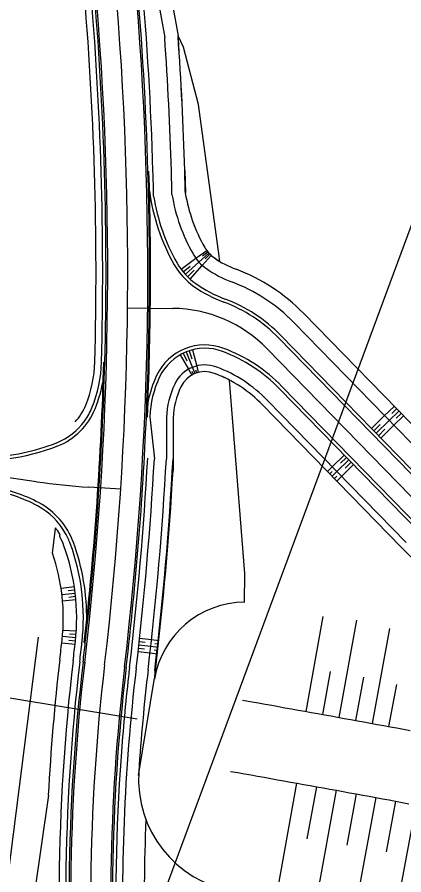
# Model space of a CAD drawing. Extents: x -552278 to -547230, y -1151007 to -1148251.
# Drawn here: x -551216 to -551158.2, y -1148717.6 to -1148589.3 of the extents above; entities that cross this region are included whole.
import ezdxf

# ---------------------------------------------------------------- set-up
doc = ezdxf.new("R2010")
doc.units = 0
doc.layers.add('u_trat navrh', color=7, linetype='Continuous')
doc.layers.add('x_ram1', color=7, linetype='Continuous')

msp = doc.modelspace()

# ---------------------------------------------------------------- linework, layer by layer
at = {"layer": 'u_trat navrh'}
for p, q in [((-551194.22, -1148579.53), (-551191.95, -1148592.13)), ((-551195.24, -1148585.15), (-551193.93, -1148592.37)), ((-551196.44, -1148612.4), (-551196.29, -1148612.39)), ((-551189.27, -1148625.4), (-551187.66, -1148624.22)), ((-551188.82, -1148625.95), (-551187.34, -1148624.61)), ((-551188.28, -1148625.05), (-551187.51, -1148624.42)), ((-551191.49, -1148627.03), (-551189.27, -1148625.4)), ((-551188.32, -1148626.45), (-551186.99, -1148624.96)), ((-551187.87, -1148625.5), (-551187.17, -1148624.79)), ((-551191.18, -1148627.43), (-551190.12, -1148626.55)), ((-551190.86, -1148627.8), (-551188.82, -1148625.95)), ((-551190.51, -1148628.16), (-551189.54, -1148627.19)), ((-551190.14, -1148628.51), (-551188.32, -1148626.45)), ((-551199.5, -1148632.81), (-551192.73, -1148632.89)), ((-551173.17, -1148633.62), (-551148.56, -1148658.89)), ((-551174.61, -1148635.02), (-551149.99, -1148660.28)), ((-551176.94, -1148637.29), (-551152.32, -1148662.55)), ((-551176.58, -1148636.94), (-551151.96, -1148662.2)), ((-551191.63, -1148639.83), (-551190.4, -1148642)), ((-551191.19, -1148639.6), (-551190.65, -1148640.72)), ((-551190.73, -1148639.4), (-551189.42, -1148642.64)), ((-551190.26, -1148639.22), (-551189.87, -1148640.41)), ((-551189.78, -1148639.08), (-551189.16, -1148641.51)), ((-551178.62, -1148638.93), (-551154, -1148664.19)), ((-551203.05, -1148640.93), (-551202.9, -1148640.93)), ((-551190.4, -1148642), (-551189.9, -1148642.87)), ((-551189.88, -1148642.3), (-551189.67, -1148642.75)), ((-551189.33, -1148642.08), (-551189.17, -1148642.55)), ((-551189.16, -1148641.51), (-551188.92, -1148642.48)), ((-551176.76, -1148644.91), (-551156.04, -1148666.18)), ((-551176.41, -1148644.57), (-551155.69, -1148665.83)), ((-551179.27, -1148647.36), (-551158.55, -1148668.62)), ((-551178.55, -1148646.66), (-551157.83, -1148667.92)), ((-551161.05, -1148648.93), (-551159.62, -1148647.54)), ((-551163.02, -1148650.85), (-551161.05, -1148648.93)), ((-551160.35, -1148649.65), (-551158.92, -1148648.25)), ((-551159.98, -1148648.59), (-551159.27, -1148647.9)), ((-551159.65, -1148650.37), (-551158.22, -1148648.97)), ((-551159.29, -1148649.31), (-551158.57, -1148648.61)), ((-551196.68, -1148649.09), (-551196.53, -1148649.1)), ((-551196.18, -1148649.11), (-551195.49, -1148655.37)), ((-551193.69, -1148649.22), (-551193.69, -1148655.37)), ((-551192.69, -1148649.26), (-551192.69, -1148657.12)), ((-551162.67, -1148651.21), (-551161.69, -1148650.25)), ((-551162.32, -1148651.57), (-551160.35, -1148649.65)), ((-551161.97, -1148651.93), (-551160.99, -1148650.97)), ((-551161.62, -1148652.29), (-551159.65, -1148650.37)), ((-551167.1, -1148654.83), (-551168.89, -1148656.58)), ((-551166.75, -1148655.19), (-551167.65, -1148656.06)), ((-551168.89, -1148656.58), (-551169.61, -1148657.27)), ((-551166.4, -1148655.55), (-551168.19, -1148657.29)), ((-551165.71, -1148656.26), (-551167.5, -1148658.01)), ((-551166.05, -1148655.91), (-551166.95, -1148656.78)), ((-551168.9, -1148657.28), (-551169.26, -1148657.63)), ((-551168.19, -1148657.29), (-551168.91, -1148657.99)), ((-551168.2, -1148658), (-551168.56, -1148658.35)), ((-551167.5, -1148658.01), (-551168.21, -1148658.71)), ((-551210.33, -1148666.2), (-551210.29, -1148665.7)), ((-551210.75, -1148669.5), (-551210.33, -1148666.2)), ((-551207.46, -1148674.52), (-551209.44, -1148674.81)), ((-551207.33, -1148675.51), (-551209.31, -1148675.74)), ((-551207.39, -1148675.01), (-551208.38, -1148675.14)), ((-551207.23, -1148676.5), (-551209.22, -1148676.67)), ((-551207.27, -1148676), (-551208.27, -1148676.11)), ((-551172.78, -1148693.18), (-551170.22, -1148678.96)), ((-551167.82, -1148694.07), (-551165.18, -1148679.53)), ((-551207.18, -1148681.18), (-551209.17, -1148681.05)), ((-551162.87, -1148694.98), (-551160.26, -1148680.78)), ((-551207.26, -1148682.17), (-551209.25, -1148681.99)), ((-551207.21, -1148681.68), (-551208.21, -1148681.6)), ((-551197.7, -1148682.23), (-551195.91, -1148682.43)), ((-551207.36, -1148683.17), (-551209.35, -1148682.94)), ((-551207.31, -1148682.67), (-551208.3, -1148682.56)), ((-551205.97, -1148682.86), (-551205.82, -1148682.88)), ((-551197.81, -1148683.22), (-551196.02, -1148683.42)), ((-551197.75, -1148682.73), (-551196.86, -1148682.83)), ((-551196.02, -1148683.42), (-551194.93, -1148683.55)), ((-551195.91, -1148682.43), (-551194.82, -1148682.55)), ((-551195.42, -1148682.99), (-551194.87, -1148683.05)), ((-551197.92, -1148684.22), (-551196.13, -1148684.42)), ((-551197.86, -1148683.72), (-551196.97, -1148683.82)), ((-551196.13, -1148684.42), (-551195.04, -1148684.54)), ((-551195.53, -1148683.98), (-551194.98, -1148684.05)), ((-551170.3, -1148693.62), (-551169.14, -1148687.2)), ((-551197.85, -1148702.74), (-551195.46, -1148688.18)), ((-551165.35, -1148694.52), (-551164.17, -1148688.06)), ((-551160.4, -1148695.43), (-551159.23, -1148689.12)), ((-551222.55, -1148690.24), (-551198.08, -1148694.28)), ((-551174.23, -1148703.89), (-551177.34, -1148721.19)), ((-551171.25, -1148704.43), (-551172.66, -1148712.21)), ((-551168.28, -1148704.97), (-551171.4, -1148722.12)), ((-551211.35, -1148705.72), (-551213.75, -1148722.63)), ((-551165.3, -1148705.51), (-551166.7, -1148713.16)), ((-551162.35, -1148706.06), (-551165.48, -1148722.99)), ((-551159.4, -1148706.6), (-551160.81, -1148714.17)), ((-551156.36, -1148707.17), (-551159.48, -1148723.76))]:
    msp.add_line(p, q, dxfattribs=at)
for points in [[(-551185.71, -1148625.85), (-551185.71, -1148625.85), (-551185.71, -1148625.85), (-551185.71, -1148625.85), (-551185.71, -1148625.85), (-551185.77, -1148625.08), (-551188.88, -1148602.39), (-551191.12, -1148593.81), (-551191.94, -1148592.13)], [(-551190.95, -1148612.23), (-551190.85, -1148615.66)], [(-551213.1, -1148658.81), (-551450.83, -1148624.49)], [(-551181.98, -1148676.84), (-551181.93, -1148672.53), (-551183.68, -1148650.5), (-551184.25, -1148643.63)], [(-551192.69, -1148649.26), (-551192.69, -1148655.37)], [(-551200.53, -1148659.94), (-551205.31, -1148659.63)], [(-551224.77, -1148775.07), (-551223.43, -1148764.33), (-551222.66, -1148758.49), (-551222.16, -1148758.55), (-551222.11, -1148758.16), (-551222.61, -1148758.09), (-551221.24, -1148748.05), (-551220.75, -1148748.12), (-551220.7, -1148747.72), (-551221.19, -1148747.66), (-551212.85, -1148682.04), (-551212.85, -1148682.04)], [(-551198.21, -1148686.74), (-551198.21, -1148686.74)], [(-551195.43, -1148687.07), (-551195.48, -1148688.34)], [(-551182.32, -1148691.48), (-551180.88, -1148691.73), (-551179.9, -1148691.91), (-551178.91, -1148692.08), (-551177.92, -1148692.26), (-551176.94, -1148692.43), (-551175.95, -1148692.61), (-551174.97, -1148692.78), (-551173.98, -1148692.96), (-551172.99, -1148693.14), (-551172.01, -1148693.31), (-551171.02, -1148693.49), (-551170.04, -1148693.67), (-551169.05, -1148693.85), (-551168.07, -1148694.03), (-551167.08, -1148694.21), (-551166.1, -1148694.39), (-551165.11, -1148694.57), (-551164.13, -1148694.75), (-551163.14, -1148694.93), (-551162.16, -1148695.11), (-551161.17, -1148695.29), (-551160.19, -1148695.47), (-551159.2, -1148695.65), (-551158.22, -1148695.84), (-551157.23, -1148696.02)], [(-551184.08, -1148702.14), (-551182.99, -1148702.33), (-551182, -1148702.5), (-551181.02, -1148702.68), (-551180.04, -1148702.85), (-551179.05, -1148703.03), (-551178.07, -1148703.2), (-551177.09, -1148703.38), (-551176.11, -1148703.55), (-551175.12, -1148703.73), (-551174.14, -1148703.9), (-551173.16, -1148704.08), (-551172.17, -1148704.26), (-551171.19, -1148704.44), (-551170.21, -1148704.62), (-551169.23, -1148704.79), (-551168.24, -1148704.97), (-551167.26, -1148705.15), (-551166.28, -1148705.33), (-551165.3, -1148705.51), (-551164.31, -1148705.69), (-551163.33, -1148705.87), (-551162.35, -1148706.06), (-551161.37, -1148706.24), (-551160.38, -1148706.42), (-551159.4, -1148706.6), (-551158.42, -1148706.78), (-551157.44, -1148706.97)]]:
    msp.add_lwpolyline(points, dxfattribs=at)
for centre, radius, start, end in [((-551699.47, -1148627.45), 503, 353.2538, 5.0132), ((-551699.47, -1148627.45), 503.25, 1.7134, 5.0132), ((-551699.47, -1148627.45), 504, 1.7134, 5.0132), ((-551699.47, -1148627.45), 495.25, 358.4446, 5.0132), ((-551699.47, -1148627.45), 497, 353.2538, 5.0132), ((-551699.47, -1148627.45), 496.25, 358.4446, 5.0132), ((-551699.47, -1148627.45), 496.75, 358.4446, 5.0132), ((-551699.47, -1148627.45), 500, 353.2538, 5.0132), ((-551699.47, -1148627.45), 506.75, 1.7134, 3.9687), ((-551699.47, -1148627.45), 508.75, 1.7134, 3.981), ((-551700.45, -1148627.49), 509.74, 1.7145, 3.9774), ((-551699.47, -1148627.45), 503.25, 357.535, 1.7134), ((-551699.47, -1148627.45), 503.4, 357.535, 1.7134), ((-551699.47, -1148627.45), 504, 1.2898, 1.7134), ((-551699.47, -1148627.45), 506.75, 1.3112, 1.7134), ((-551699.47, -1148627.45), 508.75, 1.3274, 1.7134), ((-551166.46, -1148611.5), 30, 187.2821, 209.6924), ((-551166.46, -1148611.5), 24.75, 189.6732, 209.6924), ((-551166.46, -1148611.5), 24.75, 189.6732, 209.6924), ((-551166.46, -1148611.5), 29.5, 188.9691, 209.6924), ((-551166.46, -1148611.5), 26.75, 189.3543, 209.6924), ((-551183.83, -1148621.41), 4.75, 209.6922, 234.9232), ((-551183.83, -1148621.41), 4.75, 209.6922, 234.9232), ((-551183.83, -1148621.41), 6.75, 209.6922, 234.9232), ((-551178.08, -1148613.23), 14.75, 234.9075, 249.4532), ((-551178.08, -1148613.23), 14.75, 234.9019, 238.8618), ((-551183.83, -1148621.41), 10, 209.6922, 234.9232), ((-551183.83, -1148621.41), 9.5, 209.6922, 234.9232), ((-551178.08, -1148613.23), 16.75, 234.9075, 249.4532), ((-551192.94, -1148652.88), 27.6, 44.2558, 69.4532), ((-551178.08, -1148613.23), 20, 234.9075, 249.4532), ((-551178.08, -1148613.23), 19.5, 234.9075, 249.4532), ((-551192.94, -1148652.88), 25.6, 44.2558, 69.4532), ((-551192.94, -1148652.88), 22.35, 44.2558, 69.4532), ((-551192.94, -1148652.88), 22.85, 44.2558, 69.4532), ((-551192.94, -1148652.88), 20, 44.2558, 89.385), ((-551187.93, -1148646.35), 8, 69.2558, 154.6622), ((-551187.93, -1148646.35), 7.5, 69.2558, 154.6622), ((-551193.59, -1148661.31), 23.5, 44.2558, 69.2558), ((-551193.59, -1148661.31), 24, 44.2558, 69.2558), ((-551699.47, -1148627.45), 496.6, 353.5932, 358.4446), ((-551699.47, -1148627.45), 496.75, 353.5932, 358.4446), ((-551222.89, -1148640.39), 18.5, 337.8434, 358.4446), ((-551222.89, -1148640.39), 19.5, 337.8434, 358.4446), ((-551187.93, -1148646.35), 5, 69.2558, 154.6622), ((-551187.93, -1148646.35), 4, 69.2558, 154.6622), ((-551187.93, -1148646.35), 4, 69.2558, 154.6389), ((-551193.59, -1148661.31), 21, 44.2558, 69.2558), ((-551222.89, -1148640.39), 20, 337.8434, 351.2775), ((-551180.7, -1148649.78), 16, 154.6389, 169.8049), ((-551180.7, -1148649.78), 15.5, 154.6389, 177.535), ((-551193.59, -1148661.31), 20, 44.2558, 69.2558), ((-551193.59, -1148661.31), 20, 62.1368, 69.2558), ((-551180.7, -1148649.78), 13, 154.6389, 177.535), ((-551180.7, -1148649.78), 12, 154.6389, 177.535), ((-551180.7, -1148649.78), 12, 154.6389, 177.535), ((-551213.63, -1148644.16), 8.5, 317.9618, 337.8434), ((-551213.63, -1148644.16), 9.5, 324.3413, 337.8434), ((-551213.63, -1148644.16), 10, 291.7868, 337.8434), ((-551213.63, -1148644.16), 9.5, 291.7868, 324.3413), ((-551699.47, -1148627.45), 503.25, 353.2538, 357.535), ((-551221.06, -1148625.59), 30, 261.7826, 291.7868), ((-551221.06, -1148625.59), 29.5, 271.1948, 291.7868), ((-551699.47, -1148627.45), 503.75, 353.2538, 356.8292), ((-551699.47, -1148627.45), 504.75, 353.2538, 356.8292), ((-551699.47, -1148627.45), 506.55, 353.2538, 356.8404), ((-551699.47, -1148627.45), 507.55, 353.2538, 356.8466), ((-551699.47, -1148627.45), 507.65, 353.2538, 356.6484), ((-551198.81, -1148559.84), 100, 261.7829, 266.2737), ((-551223.14, -1148681.36), 21.5, 61.7829, 81.7827), ((-551223.14, -1148681.36), 22, 61.7829, 81.7829), ((-551217.94, -1148671.67), 10.5, 29.2145, 61.7829), ((-551217.94, -1148671.67), 11, 20.0054, 61.7829), ((-551217.94, -1148671.67), 9.7, 31.0703, 37.9615), ((-551209.34, -1148666.86), 0.35, 145.5168, 209.2166), ((-551217.94, -1148671.67), 10.5, 20.0054, 29.2145), ((-551217.94, -1148671.67), 9.5, 20.0054, 29.2145), ((-551238.61, -1148679.19), 32.5, 353.5932, 20.0054), ((-551238.61, -1148679.19), 33, 359.249, 20.0054), ((-551238.61, -1148679.19), 29.5, 353.5932, 19.1759), ((-551238.61, -1148679.19), 31.5, 353.5932, 20.0054), ((-551118.19, -1148629.3), 56.35, 224.2558, 245.1832), ((-551181.9, -1148690.59), 13.76, 90.3103, 170.5603), ((-551699.47, -1148627.45), 493.25, 353.2538, 353.5932), ((-551699.47, -1148627.45), 495.25, 353.2538, 353.5932), ((-551699.47, -1148627.45), 496.25, 353.2538, 353.5932), ((-551699.47, -1148627.45), 496.75, 353.2538, 353.5932), ((-550905.01, -1148721.42), 306.75, 173.2538, 177.0659), ((-550905.01, -1148721.42), 304.75, 173.2538, 185.6801), ((-550905.01, -1148721.42), 303.75, 173.2538, 185.6801), ((-550905.01, -1148721.42), 303.25, 173.2538, 185.6801), ((-550905.01, -1148721.42), 303, 173.2538, 185.6801), ((-550905.01, -1148721.42), 300, 173.2538, 185.6801), ((-550905.01, -1148721.42), 297, 173.2538, 185.1469), ((-550905.01, -1148721.42), 296.75, 173.2538, 185.1469), ((-550905.01, -1148721.42), 295.25, 173.2538, 182.1782), ((-550905.01, -1148721.42), 296.25, 173.2538, 173.5157), ((-550905.01, -1148721.42), 293.45, 173.2538, 176.2423), ((-550905.01, -1148721.42), 292.35, 173.2538, 173.4703), ((-550905.01, -1148721.42), 296.25, 173.5157, 175.8365), ((-550905.01, -1148721.42), 296.25, 175.8365, 182.1782), ((-551180.86, -1148703.31), 17, 176.2423, 259.9607), ((-550905.01, -1148721.42), 292, 177.6277, 185.1469)]:
    msp.add_arc(centre, radius, start, end, dxfattribs=at)
at = {"layer": 'x_ram1'}
msp.add_lwpolyline([(-550696.5, -1149991.01), (-550168.47, -1148566.23), (-551020.03, -1148250.64), (-551548.05, -1149675.43)], close=True, dxfattribs=at)

doc.saveas('drawing.dxf')
